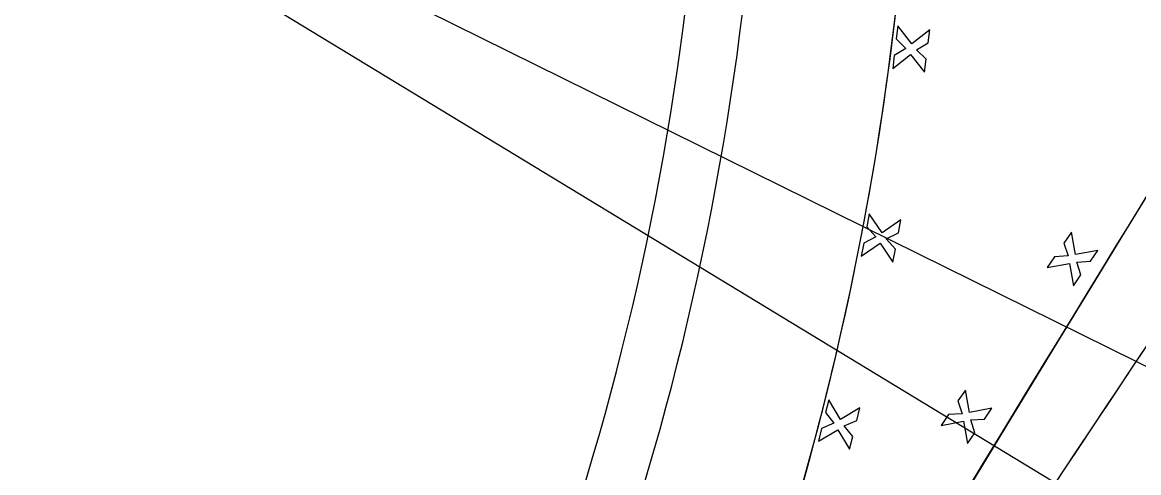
# Model space of a CAD drawing. Extents: x 14104283 to 14128447, y 8633203 to 8671666.
# Drawn here: x 14118919.7 to 14119037.1, y 8668733.1 to 8668780.4 of the extents above; entities that cross this region are included whole.
import ezdxf

# ---------------------------------------------------------------- set-up
doc = ezdxf.new("R2010")
doc.units = 0
for name, color, linetype in [('Cell', 7, 'Continuous'), ('dsnNonPlotable', 7, 'Continuous'), ('dsnPaintExistingChannelizingLaneWhite', 7, 'Continuous'), ('dsnPaintExistingEdgeLineRightWhite', 7, 'Continuous'), ('dsnPaintPlaceEdgeLineLeftYellow', 7, 'Continuous'), ('dsnPaintPlaceEdgeLineRightWhite', 7, 'Continuous'), ('dsnShadingPaved', 7, 'Continuous'), ('dsnStgShadingPrevPav', 7, 'Continuous'), ('dsnTapeExistingChannelizingLaneWhite', 7, 'Continuous'), ('dsnTapeExistingChannelizingLaneYellow', 7, 'Continuous'), ('dsnTapeRemoveChannelizingYellow', 7, 'Continuous'), ('dsnTextFinalPlan', 7, 'Continuous')]:
    doc.layers.add(name, color=color, linetype=linetype)

msp = doc.modelspace()

# ---------------------------------------------------------------- linework, layer by layer
at = {"layer": 'Cell'}
for p, q in [((14119011.8, 8668780.07), (14119011.63, 8668778.7)), ((14119013.27, 8668778.19), (14119011.8, 8668780.07)), ((14119015.15, 8668779.66), (14119013.27, 8668778.19)), ((14119014.98, 8668778.29), (14119015.15, 8668779.66)), ((14119012.64, 8668777.7), (14119011.42, 8668776.96)), ((14119011.63, 8668778.7), (14119012.64, 8668777.7)), ((14119013.76, 8668777.56), (14119014.98, 8668778.29)), ((14119011.26, 8668775.6), (14119013.13, 8668777.07)), ((14119011.42, 8668776.96), (14119011.26, 8668775.6)), ((14119013.13, 8668777.07), (14119014.61, 8668775.19)), ((14119014.77, 8668776.56), (14119013.76, 8668777.56)), ((14119014.61, 8668775.19), (14119014.77, 8668776.56)), ((14119008.8, 8668760.29), (14119008.55, 8668758.93)), ((14119010.15, 8668758.31), (14119008.8, 8668760.29)), ((14119008.55, 8668758.93), (14119009.49, 8668757.87)), ((14119012.12, 8668759.66), (14119010.15, 8668758.31)), ((14119011.86, 8668758.3), (14119012.12, 8668759.66)), ((14119009.49, 8668757.87), (14119008.22, 8668757.22)), ((14119010.59, 8668757.66), (14119011.86, 8668758.3)), ((14119011.54, 8668756.59), (14119010.59, 8668757.66)), ((14119030.05, 8668758.36), (14119029.27, 8668757.23)), ((14119030.48, 8668756.01), (14119030.05, 8668758.36)), ((14119008.22, 8668757.22), (14119007.96, 8668755.86)), ((14119007.96, 8668755.86), (14119009.94, 8668757.21)), ((14119009.94, 8668757.21), (14119011.28, 8668755.23)), ((14119011.28, 8668755.23), (14119011.54, 8668756.59)), ((14119029.27, 8668757.23), (14119029.7, 8668755.87)), ((14119028.27, 8668755.79), (14119027.49, 8668754.65)), ((14119029.7, 8668755.87), (14119028.27, 8668755.79)), ((14119032.83, 8668756.45), (14119030.48, 8668756.01)), ((14119030.62, 8668755.23), (14119032.05, 8668755.31)), ((14119032.05, 8668755.31), (14119032.83, 8668756.45)), ((14119027.49, 8668754.65), (14119029.84, 8668755.09)), ((14119029.84, 8668755.09), (14119030.27, 8668752.74)), ((14119031.05, 8668753.87), (14119030.62, 8668755.23)), ((14119030.27, 8668752.74), (14119031.05, 8668753.87)), ((14119018.9, 8668741.75), (14119018.12, 8668740.62)), ((14119019.34, 8668739.4), (14119018.9, 8668741.75)), ((14119004.55, 8668740.73), (14119004.21, 8668739.39)), ((14119005.77, 8668738.67), (14119004.55, 8668740.73)), ((14119018.12, 8668740.62), (14119018.56, 8668739.26)), ((14119004.21, 8668739.39), (14119005.08, 8668738.27)), ((14119007.82, 8668739.89), (14119005.77, 8668738.67)), ((14119007.48, 8668738.56), (14119007.82, 8668739.89)), ((14119017.13, 8668739.18), (14119016.35, 8668738.04)), ((14119018.56, 8668739.26), (14119017.13, 8668739.18)), ((14119021.68, 8668739.84), (14119019.34, 8668739.4)), ((14119020.91, 8668738.7), (14119021.68, 8668739.84)), ((14119003.78, 8668737.7), (14119003.44, 8668736.37)), ((14119005.08, 8668738.27), (14119003.78, 8668737.7)), ((14119006.17, 8668737.99), (14119007.48, 8668738.56)), ((14119007.05, 8668736.87), (14119006.17, 8668737.99)), ((14119016.35, 8668738.04), (14119018.7, 8668738.48)), ((14119018.7, 8668738.48), (14119019.13, 8668736.13)), ((14119019.48, 8668738.62), (14119020.91, 8668738.7)), ((14119019.91, 8668737.26), (14119019.48, 8668738.62)), ((14119003.44, 8668736.37), (14119005.49, 8668737.58)), ((14119005.49, 8668737.58), (14119006.71, 8668735.53)), ((14119006.71, 8668735.53), (14119007.05, 8668736.87)), ((14119019.13, 8668736.13), (14119019.91, 8668737.26))]:
    msp.add_line(p, q, dxfattribs=at)
at = {"layer": 'dsnNonPlotable'}
msp.add_lwpolyline([(14118631.64, 8668945.1), (14119326.37, 8670350.23), (14120231.75, 8669902.59), (14119537.02, 8668497.46)], close=True, dxfattribs=at)
at = {"layer": 'dsnPaintExistingChannelizingLaneWhite'}
msp.add_arc((14118697.65, 8668817.62), 316, 343.6304, 0.4076, dxfattribs=at)
at = {"layer": 'dsnPaintExistingEdgeLineRightWhite'}
for centre, radius, start, end in [((14118697.65, 8668817.62), 300, 343.6304, 12.5104), ((14118409.81, 8668902.17), 600, 334.79009, 343.63038)]:
    msp.add_arc(centre, radius, start, end, dxfattribs=at)
at = {"layer": 'dsnPaintPlaceEdgeLineLeftYellow'}
msp.add_arc((14121592.11, 8667345.68), 2858.95, 150.1629, 155.63386, dxfattribs=at)
at = {"layer": 'dsnPaintPlaceEdgeLineRightWhite'}
msp.add_arc((14121592.11, 8667345.68), 2846.95, 150.15883, 155.63386, dxfattribs=at)
at = {"layer": 'dsnShadingPaved'}
for centre, radius, start, end in [((14118697.65, 8668817.62), 300, 343.6304, 12.5104), ((14118697.65, 8668817.62), 316, 343.6304, 6.5432), ((14121955.85, 8666791.92), 3512, 144.95493, 152.69211), ((14121955.85, 8666791.92), 3500, 144.95493, 152.69211), ((14118409.81, 8668902.17), 600, 330.3689, 343.63038)]:
    msp.add_arc(centre, radius, start, end, dxfattribs=at)
at = {"layer": 'dsnStgShadingPrevPav'}
for centre, radius, start, end in [((14123732.96, 8665874.38), 5512, 146.42562, 157.1633), ((14123732.59, 8665873.82), 5512, 146.50213, 150.36196), ((14123732.96, 8665874.38), 5488, 146.42119, 157.1633), ((14121592.11, 8667345.68), 2888.95, 147.23666, 156.23389), ((14123732.85, 8665874.2), 5488.01, 146.41277, 150.66874), ((14121592.11, 8667345.68), 2888.95, 147.23666, 155.3184), ((14121592.11, 8667345.68), 2876.95, 147.18034, 155.90343), ((14121592.11, 8667345.68), 2873.95, 147.18114, 155.90343), ((14121592.11, 8667345.68), 2876.95, 147.24009, 156.23389), ((14118697.65, 8668817.62), 294, 343.6304, 12.5104), ((14118409.81, 8668902.17), 594, 330.3689, 343.63038)]:
    msp.add_arc(centre, radius, start, end, dxfattribs=at)
at = {"layer": 'dsnTapeExistingChannelizingLaneWhite'}
msp.add_arc((14121955.85, 8666791.92), 3512, 145.38458, 147.96378, dxfattribs=at)
at = {"layer": 'dsnTapeExistingChannelizingLaneYellow'}
msp.add_arc((14121955.85, 8666791.92), 3500, 144.95493, 149.50762, dxfattribs=at)
at = {"layer": 'dsnTapeRemoveChannelizingYellow'}
msp.add_arc((14121592.11, 8667345.68), 2888.95, 151.24538, 156.90337, dxfattribs=at)
at = {"layer": 'dsnTextFinalPlan'}
msp.add_line((14118914.55, 8668801.16), (14119143.05, 8668662.37), dxfattribs=at)

doc.saveas('drawing.dxf')
